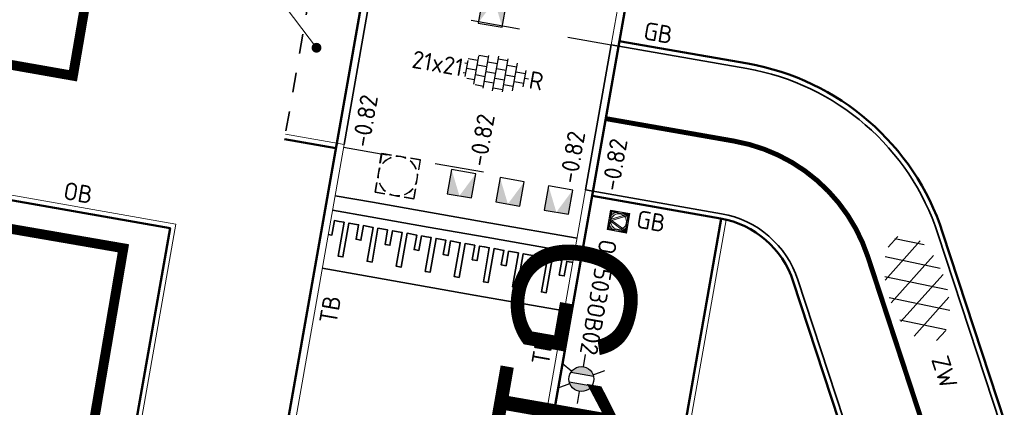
# Model space of a CAD drawing. Header units: metres. Extents: x 2514 to 227642, y 1683 to 852646.
# Tile 343 of 462: x 114033 to 114053, y 426330 to 426338. Entities that reach past the tile are written whole.
import ezdxf
from ezdxf.enums import TextEntityAlignment as Align
from ezdxf.lldxf.tags import DXFTag

# ---------------------------------------------------------------- set-up
doc = ezdxf.new("R2018")
doc.units = ezdxf.units.M
for name, pattern in [('VW-1-1_STREEP', [2, 1, -1]), ('VW-30-270_STREEP', [3, 0.3, -2.7]), ('XX-CENTER', [8, 5, -1, 1, -1]), ('ZZ-HIDDEN-SO', [4, 2, -2])]:
    doc.linetypes.add(name, pattern=pattern)
for name, color, linetype, lineweight in [('B-WE-KG-GRENS_PERCEEL-GV', 252, 'KG-PERCEEL', 18), ('N-WE-IE-MEUBILAIR_WEGMEUBILAIR_LICHTMAST-S', 7, 'Continuous', 25), ('N-WE-IE-MEUBILAIR_WEGMEUBILAIR_VERKEERSBORD-S', 7, 'Continuous', 9), ('N-WE-KG-WERKGRENS-G', 7, 'XX-CENTER', 35), ('N-WE-RI-PUT-OPHOOGTEBRENGEN-S', 7, 'Continuous', 25), ('N-WE-VH-DREMPEL_BESTRAAT-G', 1, 'Continuous', 35), ('N-WE-VH-KANTOPSLUITING-T18', 1, 'Continuous', 18), ('N-WE-VH-KANTOPSLUITING_ACHTERKANTBAND-G', 1, 'Continuous', 50), ('N-WE-VH-KANTOPSLUITING_GAZONBAND-G', 1, 'Continuous', 35), ('N-WE-VH-KANTOPSLUITING_OPSLUITBAND_100X200-G', 1, 'Continuous', 18), ('N-WE-VH-KANTOPSLUITING_OPSLUITBAND_150X250-G', 1, 'Continuous', 35), ('N-WE-VH-KANTOPSLUITING_TROTTOIRBAND_130 150-G', 2, 'Continuous', 13), ('N-WE-VH-M', 7, 'Continuous', 18), ('N-WE-VH-MATERIAALGRENS-G', 7, 'ZZ-HIDDEN-SO', 35), ('N-WE-VH-NAP-T18', 1, 'Continuous', 18), ('N-WE-VH-VERHARDING_ASFALT-S', 252, 'Continuous', 25), ('N-WE-VH-VERHARDING_TEGEL-S', 1, 'Continuous', 25), ('N-WE-VH-VERKEERSTEGEL-S', 7, 'Continuous', 25), ('N-WE-VW-MARKERING_DWARS-S', 7, 'Continuous', 25), ('N-WE-VW-MARKERING_LANGS_STREEP_30270-G', 7, 'VW-30-270_STREEP', 13)]:
    doc.layers.add(name, color=color, linetype=linetype, lineweight=lineweight)
doc.styles.add('ISO', font='NLCS-ISO.ttf')
doc.styles.add('NLCS-ISO', font='NLCS-ISO.ttf', dxfattribs={"height": 1.8})
doc.styles.add('NLCS-ISO-M200-T18', font='NLCS-ISO.ttf', dxfattribs={"height": 0.36})
doc.styles.get("Standard").update_dxf_attribs({"font": 'romans'})
tags = doc.linetypes.add('KG-PERCEEL', pattern='A,5.5,-2,["P",Standard,S=1.8,R=0,X=-0.5,Y=-0.9],-2,5.5,-2,[5,NLCS.SHX,S=0.75,R=0,X=0,Y=0],-2', length=19).pattern_tags.tags
tags[6] = DXFTag(74, 10)
doc.dimstyles.new('NLCS-M200-T18-PIJL_L2_H1', dxfattribs={"dimscale": 0.2, "dimtxt": 2.5, "dimasz": 1.8, "dimexe": 2, "dimexo": 2, "dimgap": 0.7, "dimtad": 1, "dimzin": 0, "dimdsep": 46, "dimtxsty": 'NLCS-ISO-M200-T18', "dimcen": 0, "dimdle": 2, "dimclrd": 256, "dimclre": 256, "dimclrt": 1, "dimadec": 1, "dimazin": 0, "dimtfac": 1, "dimtdec": 3, "dimtofl": 0, "dimtmove": 0, "dimatfit": 3, "dimfxl": 2, "dimfxlon": 1, "dimtfillclr": 256, "dimtolj": 1, "dimtzin": 0, "dimlwd": -1, "dimlwe": -1, "dimarcsym": 0})

# ---------------------------------------------------------------- blocks, each defined once
blk = doc.blocks.new('N-SIE-WEG_VERKEERSBORD_ROND-SO')
h = blk.add_hatch(color=256)
h.dxf.hatch_style = 1
h.paths.add_polyline_path([(-1, 0, 1), (1, 0, 1)])
h.paths.add_polyline_path([(0.8, 0, -1), (-0.8, 0, -1)], flags=16)
h = blk.add_hatch(color=256)
h.dxf.hatch_style = 1
h.paths.add_polyline_path([(-0.77, 0.86), (-0.51, 0.86, -0.134934), (0, 1), (-1, 1), (-0.8, 0.6, -0.037994), (-0.7, 0.71)])
h = blk.add_hatch(color=256)
h.dxf.hatch_style = 1
h.paths.add_polyline_path([(-0.86, 0.72), (-1, 1), (-1, 0, -0.134934), (-0.86, 0.51)])
h = blk.add_hatch(color=256)
h.dxf.hatch_style = 1
h.paths.add_polyline_path([(0, -1, -0.134934), (-0.51, -0.86), (-0.86, -0.86), (-0.86, -0.51, -0.134934), (-1, 0), (-1, -1)])
h = blk.add_hatch(color=256)
h.dxf.hatch_style = 1
h.paths.add_polyline_path([(-0.11, -0.79, 0.066661), (0.11, -0.79), (0.69, 0.39, 0.050318), (0.6, 0.52), (0, -0.69), (-0.6, 0.52, 0.050318), (-0.69, 0.39)])
h = blk.add_hatch(color=256)
h.dxf.hatch_style = 1
h.paths.add_polyline_path([(0.77, 0.86), (0.7, 0.71, -0.037994), (0.8, 0.6), (1, 1), (0, 1, -0.134934), (0.51, 0.86)])
h = blk.add_hatch(color=256)
h.dxf.hatch_style = 1
h.paths.add_polyline_path([(0.86, -0.86), (0.51, -0.86, -0.134934), (0, -1), (1, -1), (1, 0, -0.134934), (0.86, -0.51)])
h = blk.add_hatch(color=256)
h.dxf.hatch_style = 1
h.paths.add_polyline_path([(0.86, 0.51, -0.134934), (1, 0), (1, 1), (0.86, 0.72)])
for points in [[(-1, -1), (1, -1), (1, 1), (-1, 1)], [(-0.86, -0.86), (0.86, -0.86), (0.86, 0.86), (-0.86, 0.86)]]:
    blk.add_lwpolyline(points, close=True)
at = {"flags": 128}
for points in [[(-1, 1), (0, -1), (1, 1)], [(-0.77, 0.86), (0, -0.69), (0.77, 0.86)]]:
    blk.add_lwpolyline(points, close=True, dxfattribs=at)
for radius in [1, 0.796]:
    blk.add_circle((0, 0), radius)
at = {"lineweight": 30, "flags": 104}
blk.add_attdef('bordgegevens', text='', height=1.8, dxfattribs=at).set_placement((2.21, 3.21), align=Align.TOP_LEFT)
blk = doc.blocks.new('SVH-VERKEERSTEGEL_500X500_HAAIENTAND')
h = blk.add_hatch(color=253)
h.paths.add_polyline_path([(-0.25, -0.5), (-0.25, 0), (0, -0.5)])
h.paths.add_polyline_path([(0, -0.5), (0.25, 0), (0.25, -0.5)])
blk.add_3dface([(-0.25, -0.5), (0.25, -0.5), (0.25, 0), (-0.25, 0)])
blk = doc.blocks.new('SRI-PUT_OPHOOGTEBRENGEN-SO-flat-21')
at = {"layer": 'N-WE-RI-PUT-OPHOOGTEBRENGEN-S'}
blk.add_lwpolyline([(-0.365, 0.263), (-0.333, 0.461), (-0.136, 0.429)], dxfattribs=at)
at = {"layer": 'N-WE-RI-PUT-OPHOOGTEBRENGEN-S', "lineweight": -3}
for points in [[(0.161, 0.381), (-0.037, 0.413)], [(0.425, 0.136), (0.457, 0.334), (0.259, 0.365)], [(-0.381, 0.164), (-0.412, -0.033)], [(0.378, -0.16), (0.409, 0.037)], [(-0.428, -0.132), (-0.46, -0.329), (-0.263, -0.361)], [(-0.164, -0.377), (0.034, -0.409)], [(0.132, -0.425), (0.33, -0.456), (0.362, -0.259)]]:
    blk.add_lwpolyline(points, dxfattribs=at)
at = {"layer": 'N-WE-RI-PUT-OPHOOGTEBRENGEN-S', "lineweight": -3, "ltscale": 0.2}
for start, end in [(65.8702, 95.8702), (110.8702, 140.8702), (20.8702, 50.8702), (155.8702, 185.8702), (335.8654, 5.8654), (200.8654, 230.8654), (245.8654, 275.8654), (290.8654, 320.8654)]:
    blk.add_arc((-0.002, 0.002), 0.4, start, end, dxfattribs=at)
blk = doc.blocks.new('SRI-PUT_OPHOOGTEBRENGEN-SO-flat-113')
at = {"layer": 'N-WE-RI-PUT-OPHOOGTEBRENGEN-S', "lineweight": -3}
for points in [[(-0.13, 0.427), (-0.327, 0.461), (-0.362, 0.265)], [(0.165, 0.375), (-0.032, 0.41)], [(0.426, 0.126), (0.461, 0.323), (0.264, 0.358)], [(-0.379, 0.166), (-0.413, -0.031)], [(0.375, -0.169), (0.409, 0.028)], [(-0.17, -0.378), (0.027, -0.413)], [(0.126, -0.43), (0.323, -0.465), (0.357, -0.268)]]:
    blk.add_lwpolyline(points, dxfattribs=at)
at = {"layer": 'N-WE-RI-PUT-OPHOOGTEBRENGEN-S'}
blk.add_lwpolyline([(-0.268, -0.361), (-0.465, -0.326), (-0.431, -0.129)], dxfattribs=at)
at = {"layer": 'N-WE-RI-PUT-OPHOOGTEBRENGEN-S', "lineweight": -3}
for start_param, end_param in [(4.450548, 4.974147), (5.23603, 5.759628), (3.66515, 4.188748), (6.021428, 6.545027), (2.879751, 3.40335), (0.523641, 1.047239), (1.309039, 1.832638), (2.094353, 2.617952)]:
    blk.add_ellipse((-0.002, -0.002), major_axis=(-0.394, 0.069), ratio=0.999848, start_param=start_param, end_param=end_param, dxfattribs=at)
blk = doc.blocks.new('SVH-TEGEL_200X200_HALFST_KL-SO')
for p, q in [((-1, 1.5), (-2, 1.5)), ((-2, -1.44), (-2, 1.44)), ((-1, -1.7), (-1, 1.7)), ((0, -1.78), (0, 1.78)), ((1, 1.5), (0, 1.5)), ((1, -1.7), (1, 1.7)), ((2, -1.44), (2, 1.44)), ((-3, 0.5), (-3.26, 0.5)), ((-2, 1), (-3, 1)), ((-3, -0.83), (-3, 0.83)), ((-2, 0), (-3, 0)), ((-1, 0.5), (-2, 0.5)), ((0, 1), (-1, 1)), ((0, 0), (-1, 0)), ((1, 0.5), (0, 0.5)), ((2, 1), (1, 1)), ((2, 0), (1, 0)), ((3, 0.5), (2, 0.5)), ((3, -0.83), (3, 0.83)), ((3.39, 0), (3, 0)), ((-3, -0.5), (-3.26, -0.5)), ((-2, -1), (-2.81, -1)), ((-1, -0.5), (-2, -0.5)), ((0, -1), (-1, -1)), ((1, -0.5), (0, -0.5)), ((2, -1), (1, -1)), ((3, -0.5), (2, -0.5)), ((-1, -1.5), (-1.84, -1.5)), ((1, -1.5), (0, -1.5))]:
    blk.add_line(p, q)
at = {"style": 'NLCS-ISO'}
blk.add_attdef('FORMAAT', text='', height=1.8, dxfattribs=at).set_placement((-3.36, 0), align=Align.MIDDLE_RIGHT)
blk.add_attdef('KLEUR', text='', height=1.8, dxfattribs=at).set_placement((3.49, 0), align=Align.MIDDLE_LEFT)
at = {"style": 'NLCS-ISO', "flags": 1}
blk.add_attdef('FUNCTIE', text='', height=1.8, dxfattribs=at).set_placement((0.12, -3.58), align=Align.MIDDLE_CENTER)
blk = doc.blocks.new('N-SIE-WEG_LICHTMAST-SO')
h = blk.add_hatch(color=256)
h.paths.add_polyline_path([(1.16, 0.5, 0.658505), (-1.16, 0.5)])
h.paths.add_polyline_path([(-1.16, -0.5, 0.658505), (1.16, -0.5)])
at = {"flags": 128}
for points in [[(0, 1.27), (0, 2.53)], [(-2.19, 1.27), (-1.1, 0.63)], [(1.1, 0.63), (2.19, 1.27)], [(-1.16, 0.5), (1.16, 0.5)], [(-2.19, -1.27), (-1.1, -0.63)], [(-1.16, -0.5), (1.16, -0.5)], [(2.19, -1.27), (1.1, -0.63)], [(0, -1.27), (0, -2.53)]]:
    blk.add_lwpolyline(points, dxfattribs=at)
at = {"ltscale": 0.5}
blk.add_circle((0, 0), 1.27, dxfattribs=at)
at = {"style": 'NLCS-ISO'}
blk.add_attdef('TYPE', text='', height=1.8, dxfattribs=at).set_placement((0, 2.53), align=Align.BOTTOM_CENTER)
blk = doc.blocks.new('SVH-ASFALT-SO')
at = {"ltscale": 0.1}
for p, q in [((-1.91, 0.69), (0.95, 5.64)), ((2.75, -0.22), (-0.47, 5.37)), ((0, 0), (3.27, 5.66)), ((4.87, 0.12), (1.65, 5.7)), ((2.18, -0.23), (5.32, 5.22)), ((6.7, 0.95), (4.04, 5.55)), ((-3.36, 2.17), (-1.83, 4.83)), ((0.36, -0.07), (-2.31, 4.55)), ((4.66, 0.07), (7.07, 4.25)), ((7.83, 2.99), (7.15, 4.18)), ((-2.72, 1.26), (-3.45, 2.54))]:
    blk.add_line(p, q, dxfattribs=at)
at = {"style": 'NLCS-ISO'}
blk.add_attdef('KLEUR', text='', height=1.8, dxfattribs=at).set_placement((9.49, 2.74), align=Align.MIDDLE_LEFT)
at = {"style": 'NLCS-ISO', "flags": 1}
blk.add_attdef('FUNCTIE', text='', height=1.8, dxfattribs=at).set_placement((0.12, -3.58), align=Align.MIDDLE_CENTER)

msp = doc.modelspace()

# ---------------------------------------------------------------- linework, layer by layer
at = {"layer": 'B-WE-KG-GRENS_PERCEEL-GV', "ltscale": 0.2}
msp.add_lwpolyline([(114028.03, 426310.113), (114031.974, 426309.442), (114035.645, 426330.046), (114036.296, 426333.702), (114032.356, 426334.385), (114031.706, 426330.74)], dxfattribs=at)
at = {"layer": 'N-WE-KG-WERKGRENS-G', "ltscale": 0.5, "const_width": 0.2, "flags": 128}
msp.add_lwpolyline([(113539.652, 426425.541), (113533.034, 426426.579), (113512.978, 426310.885), (113509.106, 426305.095), (113507.039, 426292.73), (113504.728, 426279.396), (113497.949, 426267.392), (113491.721, 426263.905), (113496.136, 426256.365), (113502.435, 426260.053, -0.182232), (113509.838, 426261.318, -0.126544), (113516.642, 426258.09), (113523.828, 426262.829), (113521.668, 426266.104), (113525.98, 426265.334), (113539.291, 426339.571), (113541.863, 426353.106), (113543.716, 426365.72), (113550.178, 426401.905), (113551.547, 426409.78), (113574.553, 426405.734), (113573.157, 426397.506), (113607.198, 426391.573), (113606.914, 426389.946), (113619.162, 426387.845), (113613.609, 426356.275), (113601.182, 426358.276), (113600.845, 426356.182), (113597.954, 426356.648), (113593.562, 426350.547), (113574.97, 426354.003), (113574.327, 426350.546), (113615.634, 426343.691), (113593.57, 426263.699, 0.356973), (113596.583, 426256.89), (113595.271, 426248.698), (113599.487, 426248.023), (113601.054, 426254.868), (113602.72, 426255.869), (113636.901, 426249.843), (113711.239, 426237.251), (113711.078, 426236.35), (113716.526, 426235.533), (113716.685, 426236.595), (113718.512, 426236.321), (113734.103, 426277.353), (113735.865, 426278.617), (113776.182, 426271.575), (113774.564, 426262.996), (113804.256, 426258), (113798.274, 426223.759), (113796.469, 426212.743), (113816.717, 426209.189), (113821.532, 426236.979), (113822.449, 426236.82), (113823.388, 426242.034), (113822.132, 426242.26), (113830.108, 426272.94), (113832.685, 426287.571), (113850.983, 426284.543), (113878.799, 426279.99), (113865.198, 426203.132), (113884.246, 426200.097), (113884.458, 426196.374), (113883.446, 426190.397), (113921.214, 426183.978), (113921.482, 426185.328), (113923.778, 426184.872), (113926.223, 426198.093), (113928.449, 426210.745), (113964.907, 426204.42), (113960.406, 426178.602), (113963.561, 426178.134), (113967.734, 426203.401), (113997.515, 426198.193), (113998.702, 426198.006), (113998.957, 426199.616), (114022.375, 426195.633), (114018.261, 426170.621), (114024.177, 426169.647), (114029.085, 426200.395), (114026.448, 426200.718), (114031.499, 426230.088), (114054.44, 426226.248), (114057.477, 426225.696), (114056.841, 426222.197), (114059.961, 426221.626), (114065.65, 426244.354), (114035.59, 426249.218), (114041.184, 426283.399), (114056.073, 426280.709), (114056.721, 426283.698), (114042.185, 426286.164), (114046.915, 426313.16), (114065.34, 426310.078), (114066.402, 426316.804), (114058.916, 426317.879), (114056.3, 426327.344), (114067.79, 426392.772), (114039.145, 426397.909), (113967.805, 426410.127), (113958.58, 426362.909), (114027.859, 426351.392), (114036.556, 426349.826), (114034.317, 426336.794), (114032.043, 426337.194), (114031.497, 426333.947), (114035.343, 426333.283), (114031.409, 426310.162), (113989.982, 426317.452), (113994.21, 426340.55), (114008.87, 426338.023), (114009.525, 426341.433), (113875.208, 426365.513)], format="xyb", dxfattribs=at)
at = {"layer": 'N-WE-VH-DREMPEL_BESTRAAT-G'}
for points in [[(114044.574, 426333.486), (114042.776, 426333.803), (114041.595, 426334.011), (114040.413, 426334.219), (114039.65, 426334.353)], [(114044.521, 426333.191), (114042.724, 426333.507), (114041.543, 426333.715), (114040.361, 426333.923), (114039.598, 426334.058)], [(114039.511, 426333.565), (114039.585, 426333.552), (114039.637, 426333.848), (114039.735, 426333.83), (114039.834, 426333.813), (114039.712, 426333.124), (114039.811, 426333.106), (114039.932, 426333.796), (114040.129, 426333.761), (114040.077, 426333.466), (114040.176, 426333.448), (114040.228, 426333.744), (114040.326, 426333.726), (114040.425, 426333.709), (114040.303, 426333.02), (114040.402, 426333.002), (114040.523, 426333.692), (114040.72, 426333.657), (114040.668, 426333.362), (114040.766, 426333.344), (114040.819, 426333.64), (114041.015, 426333.605), (114040.894, 426332.916), (114040.993, 426332.898), (114041.114, 426333.588), (114041.311, 426333.553), (114041.259, 426333.258), (114041.357, 426333.24), (114041.409, 426333.536), (114041.508, 426333.518), (114041.606, 426333.501), (114041.485, 426332.812), (114041.583, 426332.794), (114041.705, 426333.484), (114041.902, 426333.449), (114041.85, 426333.153), (114041.948, 426333.136), (114042, 426333.432), (114042.197, 426333.397), (114042.076, 426332.708), (114042.174, 426332.69), (114042.296, 426333.38), (114042.493, 426333.345), (114042.441, 426333.049), (114042.539, 426333.032), (114042.591, 426333.328), (114042.69, 426333.31), (114042.788, 426333.293), (114042.667, 426332.603), (114042.765, 426332.586), (114042.887, 426333.276), (114043.084, 426333.241), (114043.032, 426332.945), (114043.13, 426332.928), (114043.182, 426333.223), (114043.379, 426333.189), (114043.258, 426332.499), (114043.356, 426332.482), (114043.478, 426333.171), (114043.675, 426333.137), (114043.623, 426332.841), (114043.721, 426332.824), (114043.773, 426333.119), (114043.97, 426333.085), (114043.849, 426332.395), (114043.947, 426332.378), (114044.069, 426333.067), (114044.265, 426333.033), (114044.213, 426332.737), (114044.312, 426332.72), (114044.364, 426333.015), (114044.462, 426332.998), (114044.486, 426332.994)], [(114044.31, 426332.009), (114042.516, 426332.325), (114041.334, 426332.533), (114040.153, 426332.742), (114039.39, 426332.876)]]:
    msp.add_lwpolyline(points, dxfattribs=at)
at = {"layer": 'N-WE-VH-KANTOPSLUITING_ACHTERKANTBAND-G', "ltscale": 0.2}
for p, q in [((114043.997, 426329.344), (114046.046, 426340.976)), ((114047.509, 426333.885), (114044.925, 426319.212))]:
    msp.add_line(p, q, dxfattribs=at)
at = {"layer": 'N-WE-VH-KANTOPSLUITING_ACHTERKANTBAND-G', "ltscale": 0.2, "flags": 128}
for points in [[(114038.709, 426329.878), (114042.376, 426350.701)], [(114038.622, 426335.505), (114039.668, 426335.32)]]:
    msp.add_lwpolyline(points, dxfattribs=at)
for points in [[(114061.316, 426316.325), (114058.585, 426316.806, -0.276546), (114057.109, 426318.085), (114052.012, 426333.607, 0.276745), (114048.047, 426337.04), (114045.433, 426337.498)], [(114044.878, 426334.347), (114047.495, 426333.888, -0.276745), (114048.972, 426332.609), (114052.7, 426321.255, -0.41816), (114051.463, 426318.849), (114050.294, 426318.483, -0.120105), (114049.396, 426318.424), (114042.294, 426319.675)]]:
    msp.add_lwpolyline(points, format="xyb", dxfattribs=at)
at = {"layer": 'N-WE-VH-KANTOPSLUITING_ACHTERKANTBAND-G', "ltscale": 0.2}
msp.add_lwpolyline([(114031.606, 426307.066), (114001.44, 426312.247), (113996.567, 426284.016), (114026.615, 426278.725), (114036.294, 426333.692), (114032.356, 426334.385)], dxfattribs=at)
at = {"layer": 'N-WE-VH-KANTOPSLUITING_GAZONBAND-G', "ltscale": 0.2}
for points in [[(114061.299, 426316.227), (114058.568, 426316.708, -0.276546), (114057.014, 426318.054), (114051.917, 426333.576, 0.276745), (114048.03, 426336.941), (114045.268, 426337.425)], [(114044.748, 426334.471), (114047.512, 426333.986, -0.276745), (114049.067, 426332.64), (114052.795, 426321.286, -0.41816), (114051.493, 426318.754), (114050.324, 426318.387, -0.120105), (114049.378, 426318.326), (114042.277, 426319.576)]]:
    msp.add_lwpolyline(points, format="xyb", dxfattribs=at)
at = {"layer": 'N-WE-VH-KANTOPSLUITING_OPSLUITBAND_100X200-G'}
msp.add_line((114047.607, 426333.865), (114045.023, 426319.194), dxfattribs=at)
at = {"layer": 'N-WE-VH-KANTOPSLUITING_OPSLUITBAND_100X200-G', "ltscale": 0.2}
msp.add_lwpolyline([(114038.639, 426335.603), (114039.833, 426335.393)], dxfattribs=at)
at = {"layer": 'N-WE-VH-KANTOPSLUITING_OPSLUITBAND_100X200-G', "ltscale": 0.2, "flags": 128}
msp.add_lwpolyline([(114031.623, 426307.165), (114001.358, 426312.362), (113996.452, 426283.934), (114026.697, 426278.609), (114036.41, 426333.773), (114032.373, 426334.483)], dxfattribs=at)
at = {"layer": 'N-WE-VH-KANTOPSLUITING_OPSLUITBAND_150X250-G', "ltscale": 0.2}
msp.add_line((114045.268, 426337.425), (114044.748, 426334.471), dxfattribs=at)
at = {"layer": 'N-WE-VH-KANTOPSLUITING_OPSLUITBAND_150X250-G', "ltscale": 0.2, "flags": 128}
msp.add_lwpolyline([(114039.833, 426335.393), (114040.33, 426338.218)], dxfattribs=at)
at = {"layer": 'N-WE-VH-KANTOPSLUITING_TROTTOIRBAND_130 150-G', "ltscale": 0.2}
for p, q in [((114045.898, 426341.002), (114045.268, 426337.425)), ((114044.748, 426334.471), (114043.848, 426329.362))]:
    msp.add_line(p, q, dxfattribs=at)
at = {"layer": 'N-WE-VH-KANTOPSLUITING_TROTTOIRBAND_130 150-G', "ltscale": 0.2, "flags": 128}
msp.add_lwpolyline([(114037.034, 426329.716), (114038.336, 426329.487, 0.414214), (114038.857, 426329.852), (114039.833, 426335.393)], format="xyb", dxfattribs=at)
at = {"layer": 'N-WE-VH-MATERIAALGRENS-G', "ltscale": 0.2, "flags": 128}
msp.add_lwpolyline([(114039.134, 426338.429), (114038.639, 426335.603)], dxfattribs=at)
at = {"layer": 'N-WE-VW-MARKERING_DWARS-S', "linetype": 'VW-1-1_STREEP', "flags": 128}
for points in [[(114042.419, 426337.923), (114045.267, 426337.422)], [(114042.67, 426334.831), (114039.822, 426335.332)]]:
    msp.add_lwpolyline(points, dxfattribs=at)
at = {"layer": 'N-WE-VW-MARKERING_LANGS_STREEP_30270-G', "const_width": 0.1, "flags": 128}
msp.add_lwpolyline([(114061.039, 426314.75), (114058.308, 426315.231, -0.276546), (114055.589, 426317.586), (114050.492, 426333.108, 0.276745), (114047.771, 426335.464), (114045.156, 426335.922)], format="xyb", dxfattribs=at)

# ---------------------------------------------------------------- block references
at = {"layer": 'N-WE-IE-MEUBILAIR_WEGMEUBILAIR_LICHTMAST-S', "xscale": 0.2, "yscale": 0.2, "zscale": 0.2, "rotation": 350.1566500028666}
msp.add_blockref('N-SIE-WEG_LICHTMAST-SO', (114044.662, 426330.621), dxfattribs=at)
at = {"layer": 'N-WE-IE-MEUBILAIR_WEGMEUBILAIR_VERKEERSBORD-S', "ltscale": 0.2}
ref = msp.add_blockref('N-SIE-WEG_VERKEERSBORD_ROND-SO', (114045.419, 426333.825), dxfattribs=dict(at, xscale=0.2, yscale=0.2, zscale=0.2, rotation=260.0500476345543))
lines = msp.add_mtext('G11+B06+', dxfattribs={"layer": '0', "insert": (114045.975, 426333.279), "char_height": 2.5, "attachment_point": 1, "rotation": 260.05})
ref.add_attrib('bordgegevens', '', (114045.975, 426333.279), dxfattribs={"flags": 26}).embed_mtext(lines)
at = {"layer": 'N-WE-RI-PUT-OPHOOGTEBRENGEN-S', "ltscale": 0.2}
for name in ['SRI-PUT_OPHOOGTEBRENGEN-SO-flat-113', 'SRI-PUT_OPHOOGTEBRENGEN-SO-flat-21']:
    msp.add_blockref(name, (114040.928, 426334.752), dxfattribs=at)
at = {"layer": 'N-WE-VH-VERHARDING_ASFALT-S', "xscale": 0.1999999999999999, "yscale": 0.1999999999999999, "zscale": 0.1999999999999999, "rotation": 288.1792736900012}
msp.add_blockref('SVH-ASFALT-SO', (114050.834, 426332.71), dxfattribs=at).add_auto_attribs({'KLEUR': 'ZW'})
at = {"layer": 'N-WE-VH-VERHARDING_TEGEL-S', "xscale": 0.1999999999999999, "yscale": 0.1999999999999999, "zscale": 0.1999999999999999, "rotation": 350.01}
msp.add_blockref('SVH-TEGEL_200X200_HALFST_KL-SO', (114042.917, 426336.839), dxfattribs=at).add_auto_attribs({'FORMAAT': '21x21', 'KLEUR': 'R'})
at = {"layer": 'N-WE-VH-VERKEERSTEGEL-S', "ltscale": 0.2}
for p, rotation in [((114042.807, 426337.823), 170.0135621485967), ((114042.267, 426334.843), 350.0135621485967), ((114043.253, 426334.677), 350.0135621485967), ((114044.239, 426334.51), 350.0135621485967)]:
    msp.add_blockref('SVH-VERKEERSTEGEL_500X500_HAAIENTAND', p, dxfattribs=dict(at, rotation=rotation))

# ---------------------------------------------------------------- texts
at = {"layer": 'N-WE-IE-MEUBILAIR_WEGMEUBILAIR_VERKEERSBORD-S', "insert": (114045.391, 426333.425), "char_height": 0.36, "attachment_point": 1, "rotation": 260.05, "style": 'NLCS-ISO'}
msp.add_mtext('OB503OB02', dxfattribs=at)
at = {"layer": 'N-WE-VH-KANTOPSLUITING-T18', "style": 'NLCS-ISO-M200-T18'}
for s, rotation, p in [('GB', 350.05, (114045.907, 426337.539)), ('OB', 350.05, (114034.101, 426334.286)), ('GB', 350.05, (114045.761, 426333.707)), ('TB', 80.1086, (114039.679, 426331.729)), ('TB', 80.1086, (114043.997, 426330.891))]:
    msp.add_text(s, height=0.36, rotation=rotation, dxfattribs=at).set_placement(p)
at = {"layer": 'N-WE-VH-NAP-T18', "style": 'ISO'}
for p in [(114040.345, 426335.321), (114042.722, 426334.93), (114044.564, 426334.581), (114045.423, 426334.43)]:
    msp.add_text('-0.82', height=0.36, rotation=80.1086, dxfattribs=at).set_placement(p)

# ---------------------------------------------------------------- leaders
at = {"layer": 'N-WE-VH-M', "ltscale": 0.2}
msp.add_leader([(114039.272, 426337.364), (114037.938, 426339.131)], dimstyle='NLCS-M200-T18-PIJL_L2_H1', override={"dimasz": 1, "dimgap": 0.7, "dimtad": 0, "dimldrblk": 'Dot'}, dxfattribs=at)

doc.saveas('drawing.dxf')
